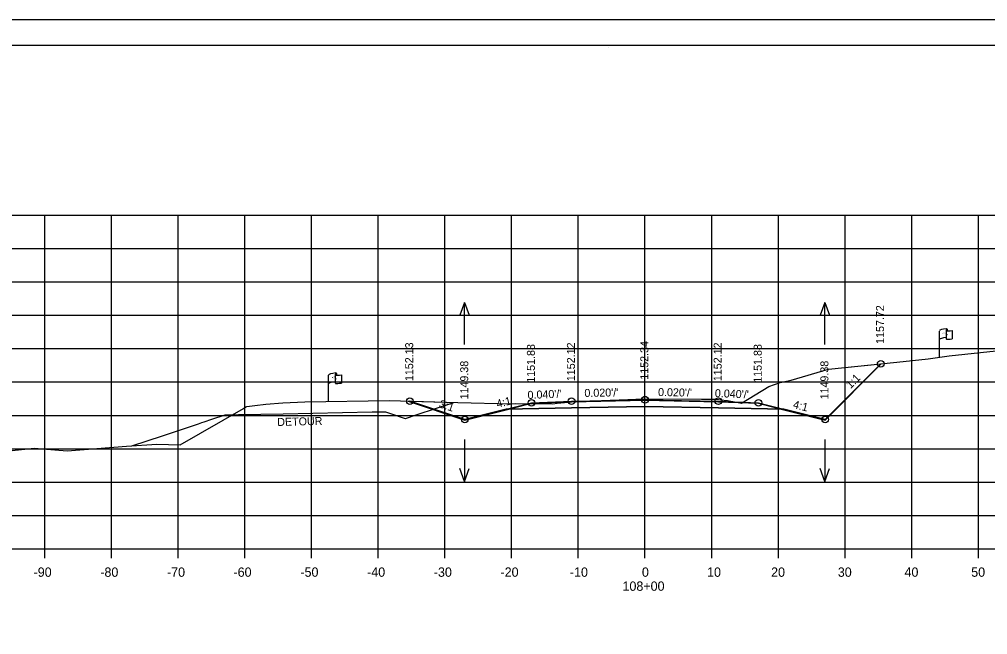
# Model space of a CAD drawing. Extents: x 1368971 to 1374497, y 378717 to 381839.
# Drawn here: x 1369549.1 to 1369694.3, y 378982.9 to 379075.2 of the extents above; entities that cross this region are included whole.
import ezdxf

# ---------------------------------------------------------------- set-up
doc = ezdxf.new("R2010")
doc.units = 0
for name, color, linetype in [('E_Existing ROW', 7, 'Continuous'), ('R_Alt Surface', 7, 'Continuous'), ('R_Axis', 7, 'Continuous'), ('R_Axis Annot', 7, 'Continuous'), ('R_Border', 7, 'Continuous'), ('R_Contours', 7, 'Continuous'), ('R_Exist Surface', 7, 'Continuous'), ('R_Fin Surface', 7, 'Continuous'), ('R_Grid', 7, 'Continuous'), ('R_No Plot', 7, 'Continuous'), ('R_Water Annot', 7, 'Continuous'), ('R_Xsect Elev', 7, 'Continuous'), ('R_Xsect Slope', 7, 'Continuous')]:
    doc.layers.add(name, color=color, linetype=linetype)

msp = doc.modelspace()

# ---------------------------------------------------------------- linework, layer by layer
at = {"layer": 'E_Existing ROW'}
for p, q in [((1369688.23, 379028.71), (1369688.23, 379028.46)), ((1369687.06, 379024.5), (1369687.06, 379028.45)), ((1369688.06, 379028.55), (1369688.06, 379028.54)), ((1369688.06, 379028.54), (1369688.06, 379027.31)), ((1369688.99, 379028.51), (1369688.99, 379027.27)), ((1369595.5, 379017.87), (1369595.5, 379021.82)), ((1369596.5, 379021.92), (1369596.5, 379021.91)), ((1369596.5, 379021.91), (1369596.5, 379020.68)), ((1369596.66, 379022.08), (1369596.66, 379021.84)), ((1369597.43, 379021.88), (1369597.43, 379020.64))]:
    msp.add_line(p, q, dxfattribs=at)
for centre, radius, start, end in [((1369688.14, 379028.55), 0.078, 88.6458, 274.2828), ((1369688.15, 379028.71), 0.0783, 263.0712, 93.9564), ((1369688.14, 379027.31), 0.0783, 180, 273.9564), ((1369596.57, 379021.92), 0.078, 88.6458, 274.2828), ((1369596.59, 379022.08), 0.0783, 263.0712, 93.9564), ((1369596.58, 379020.68), 0.0783, 180, 273.9564)]:
    msp.add_arc(centre, radius, start, end, dxfattribs=at)
for centre, major_axis, ratio, start_param, end_param in [((1369688.65, 379028.5), (-1.58, -0.04), 0.19887, 5.030368, 6.283185), ((1369688.64, 379027.18), (-1.58, -0.04), 0.19887, 5.083035, 6.194897), ((1369689.35, 379028.61), (-1.23, -0.13), 0.052933, 0.159456, 1.268315), ((1369689.35, 379027.37), (-1.23, -0.13), 0.052933, 0.159456, 1.268315), ((1369597.08, 379021.87), (-1.58, -0.04), 0.19887, 5.030368, 6.283185), ((1369597.79, 379021.98), (-1.23, -0.13), 0.052933, 0.159456, 1.268315), ((1369597.08, 379020.55), (-1.58, -0.04), 0.19887, 5.083035, 6.194897), ((1369597.79, 379020.74), (-1.23, -0.13), 0.052933, 0.159456, 1.268315)]:
    msp.add_ellipse(centre, major_axis=major_axis, ratio=ratio, start_param=start_param, end_param=end_param, dxfattribs=at)
at = {"layer": 'R_Alt Surface'}
msp.add_lwpolyline([(1369622.1, 379016.73), (1369631.93, 379016.93), (1369642.93, 379017.15), (1369653.93, 379016.93), (1369663.76, 379016.73)], dxfattribs=at)
at = {"layer": 'R_Axis'}
for p, q in [((1369502.93, 378995.81), (1369782.93, 378995.81)), ((1369552.93, 378994.41), (1369552.93, 378995.81)), ((1369562.93, 378994.41), (1369562.93, 378995.81)), ((1369572.93, 378994.41), (1369572.93, 378995.81)), ((1369582.93, 378994.41), (1369582.93, 378995.81)), ((1369592.93, 378994.41), (1369592.93, 378995.81)), ((1369602.93, 378994.41), (1369602.93, 378995.81)), ((1369612.93, 378994.41), (1369612.93, 378995.81)), ((1369622.93, 378994.41), (1369622.93, 378995.81)), ((1369632.93, 378994.41), (1369632.93, 378995.81)), ((1369642.93, 378994.41), (1369642.93, 378995.81)), ((1369652.93, 378994.41), (1369652.93, 378995.81)), ((1369662.93, 378994.41), (1369662.93, 378995.81)), ((1369672.93, 378994.41), (1369672.93, 378995.81)), ((1369682.93, 378994.41), (1369682.93, 378995.81)), ((1369692.93, 378994.41), (1369692.93, 378995.81))]:
    msp.add_line(p, q, dxfattribs=at)
at = {"layer": 'R_Border'}
for p, q in [((1369484.93, 379071.27), (1369801.11, 379071.27)), ((1369637.45, 379071.01), (1369637.45, 379071.01)), ((1369637.45, 379071.01), (1369637.45, 379071.01))]:
    msp.add_line(p, q, dxfattribs=at)
at = {"layer": 'R_Contours'}
msp.add_lwpolyline([(1369607.68, 379017.94), (1369614.87, 379017.72), (1369622.81, 379017.53), (1369623.57, 379017.56), (1369629.12, 379017.55), (1369629.76, 379017.63), (1369632.46, 379017.86), (1369640.35, 379018.16), (1369642.69, 379018.28), (1369651.42, 379018.23), (1369653.72, 379018.21), (1369654.25, 379018.12), (1369655.28, 379018.05), (1369657.42, 379017.65), (1369661.49, 379020.14), (1369663.2, 379020.74), (1369664.85, 379021.06), (1369670.45, 379022.73), (1369678.27, 379023.52), (1369669.93, 379015.19), (1369663.76, 379016.73), (1369653.93, 379016.93), (1369642.93, 379017.15), (1369631.93, 379016.93), (1369622.1, 379016.73), (1369615.93, 379015.19)], close=True, dxfattribs=at)
at = {"layer": 'R_Exist Surface'}
msp.add_lwpolyline([(1369547.13, 379010.43), (1369551.36, 379010.88), (1369556.3, 379010.47), (1369565.2, 379011.17), (1369569.73, 379011.49), (1369573.22, 379011.39), (1369582.74, 379016.81), (1369583.09, 379017.08), (1369583.24, 379017.12), (1369584.44, 379017.3), (1369586.08, 379017.48), (1369588.66, 379017.67), (1369591.95, 379017.81), (1369604.58, 379018.03), (1369614.87, 379017.72), (1369622.81, 379017.53), (1369623.57, 379017.56), (1369629.12, 379017.55), (1369629.76, 379017.63), (1369632.46, 379017.86), (1369640.35, 379018.16), (1369642.69, 379018.28), (1369651.42, 379018.23), (1369653.72, 379018.21), (1369654.25, 379018.12), (1369655.28, 379018.05), (1369657.42, 379017.65), (1369661.49, 379020.14), (1369663.2, 379020.74), (1369664.85, 379021.06), (1369670.45, 379022.73), (1369680.69, 379023.77), (1369685.41, 379024.26), (1369688.52, 379024.71), (1369697.94, 379025.73)], dxfattribs=at)
at = {"layer": 'R_Fin Surface'}
for points in [[(1369607.43, 379017.94), (1369615.93, 379015.11), (1369622.1, 379016.65), (1369625.93, 379017.61), (1369631.93, 379017.85), (1369642.93, 379018.07), (1369653.93, 379017.85), (1369659.93, 379017.61), (1369663.76, 379016.65), (1369669.93, 379015.11), (1369678.35, 379023.53)], [(1369607.68, 379017.94), (1369615.93, 379015.19), (1369622.1, 379016.73), (1369625.93, 379017.69), (1369631.93, 379017.93), (1369642.93, 379018.15), (1369653.93, 379017.93), (1369659.93, 379017.69), (1369663.76, 379016.73), (1369669.93, 379015.19), (1369678.27, 379023.52)], [(1369565.98, 379011.22), (1369570.58, 379012.75), (1369576.01, 379014.56), (1369576.51, 379014.73), (1369576.82, 379014.83), (1369578.01, 379015.22), (1369580.01, 379015.89), (1369581.29, 379015.91), (1369582.01, 379015.93), (1369588.68, 379016.05), (1369602.01, 379016.31), (1369603.46, 379016.34), (1369604.01, 379016.35), (1369604.79, 379016.09), (1369606.85, 379015.4), (1369606.97, 379015.36), (1369607.02, 379015.34), (1369608.79, 379015.93), (1369614.26, 379017.75)]]:
    msp.add_lwpolyline(points, dxfattribs=at)
at = {"layer": 'R_Grid'}
for p, q in [((1369502.93, 379045.81), (1369782.93, 379045.81)), ((1369552.93, 378995.81), (1369552.93, 379045.81)), ((1369562.93, 378995.81), (1369562.93, 379045.81)), ((1369572.93, 378995.81), (1369572.93, 379045.81)), ((1369582.93, 378995.81), (1369582.93, 379045.81)), ((1369592.93, 378995.81), (1369592.93, 379045.81)), ((1369602.93, 378995.81), (1369602.93, 379045.81)), ((1369612.93, 378995.81), (1369612.93, 379045.81)), ((1369622.93, 378995.81), (1369622.93, 379045.81)), ((1369632.93, 378995.81), (1369632.93, 379045.81)), ((1369642.93, 378995.81), (1369642.93, 379045.81)), ((1369652.93, 378995.81), (1369652.93, 379045.81)), ((1369662.93, 378995.81), (1369662.93, 379045.81)), ((1369672.93, 378995.81), (1369672.93, 379045.81)), ((1369682.93, 378995.81), (1369682.93, 379045.81)), ((1369692.93, 378995.81), (1369692.93, 379045.81)), ((1369502.93, 379040.81), (1369782.93, 379040.81)), ((1369502.93, 379035.81), (1369782.93, 379035.81)), ((1369502.93, 379030.81), (1369782.93, 379030.81)), ((1369502.93, 379025.81), (1369782.93, 379025.81)), ((1369502.93, 379020.81), (1369782.93, 379020.81)), ((1369502.93, 379015.81), (1369782.93, 379015.81)), ((1369502.93, 379010.81), (1369782.93, 379010.81)), ((1369502.93, 379005.81), (1369782.93, 379005.81)), ((1369502.93, 379000.81), (1369782.93, 379000.81)), ((1369502.93, 378995.81), (1369782.93, 378995.81))]:
    msp.add_line(p, q, dxfattribs=at)
at = {"layer": 'R_No Plot'}
msp.add_line((1369472.53, 379075.16), (1369805.86, 379075.16), dxfattribs=at)
for points in [[(1369472.52, 379075.16), (1369805.86, 379075.16), (1369805.86, 378861.82), (1369472.52, 378861.82)], [(1369718.85, 379071.27), (1369718.85, 379061.39), (1369754.58, 379061.39), (1369754.58, 379058.47), (1369777.78, 379058.47), (1369777.78, 379035.25), (1369801.11, 379035.25), (1369801.11, 378865.81), (1369484.93, 378865.81), (1369484.93, 379071.27)]]:
    msp.add_lwpolyline(points, close=True, dxfattribs=at)
for centre in [(1369678.27, 379023.52), (1369642.93, 379018.15), (1369607.68, 379017.94), (1369625.93, 379017.69), (1369631.93, 379017.93), (1369653.93, 379017.93), (1369659.93, 379017.69), (1369615.93, 379015.19), (1369669.93, 379015.19)]:
    msp.add_circle(centre, 0.5, dxfattribs=at)
at = {"layer": 'R_Water Annot'}
for p, q in [((1369615.87, 379032.73), (1369615.17, 379030.81)), ((1369615.87, 379026.45), (1369615.87, 379032.73)), ((1369615.87, 379032.73), (1369616.57, 379030.81)), ((1369669.87, 379032.73), (1369669.17, 379030.81)), ((1369669.87, 379026.45), (1369669.87, 379032.73)), ((1369669.87, 379032.73), (1369670.57, 379030.81)), ((1369615.87, 379012.19), (1369615.87, 379005.9)), ((1369669.87, 379012.19), (1369669.87, 379005.9)), ((1369615.87, 379005.9), (1369615.17, 379007.82)), ((1369615.87, 379005.9), (1369616.57, 379007.82)), ((1369669.87, 379005.9), (1369669.17, 379007.82)), ((1369669.87, 379005.9), (1369670.57, 379007.82))]:
    msp.add_line(p, q, dxfattribs=at)

# ---------------------------------------------------------------- texts
at = {"layer": 'E_Existing ROW'}
for s, height, rotation, p in [('R ', 0.2, 9.9884, (1369687.58, 379027.96)), (' O', 0.2, 9.9884, (1369687.73, 379028)), ('W', 0.2, 351.1788, (1369688.06, 379027.83)), ('DWB 11-9-07', 0.001, 90, (1369688.23, 379028.47)), ('DWB 11-9-07', 0.001, 5.0717, (1369688.98, 379027.27)), ('DWB 11-9-07', 0.001, 90, (1369687.06, 379024.5)), ('R ', 0.2, 9.9884, (1369596.02, 379021.33)), (' O', 0.2, 9.9884, (1369596.17, 379021.37)), ('W', 0.2, 351.1788, (1369596.5, 379021.2)), ('DWB 11-9-07', 0.001, 90, (1369596.66, 379021.84)), ('DWB 11-9-07', 0.001, 5.0717, (1369597.42, 379020.64)), ('DWB 11-9-07', 0.001, 90, (1369595.5, 379017.87))]:
    msp.add_text(s, height=height, rotation=rotation, dxfattribs=at).set_placement(p)
at = {"layer": 'R_Axis Annot'}
for s, p in [('-90', (1369551.27, 378991.61)), ('-80', (1369561.27, 378991.61)), ('-70', (1369571.27, 378991.61)), ('-60', (1369581.24, 378991.61)), ('-50', (1369591.27, 378991.61)), ('-40', (1369601.27, 378991.61)), ('-30', (1369611.27, 378991.61)), ('-20', (1369621.27, 378991.61)), ('-10', (1369631.67, 378991.61)), ('0', (1369642.47, 378991.61)), ('10', (1369652.24, 378991.61)), ('20', (1369661.84, 378991.61)), ('30', (1369671.84, 378991.61)), ('40', (1369681.84, 378991.61)), ('50', (1369691.84, 378991.61)), ('108+00', (1369639.56, 378989.51))]:
    msp.add_text(s, height=1.4, dxfattribs=at).set_placement(p)
at = {"layer": 'R_Water Annot'}
msp.add_text('DETOUR', height=1.2, rotation=1.4118, dxfattribs=at).set_placement((1369587.81, 379014.21))
at = {"layer": 'R_Xsect Elev'}
for s, p in [('1157.72', (1369678.77, 379026.52)), ('1152.13', (1369608.18, 379020.94)), ('1151.88', (1369626.43, 379020.69)), ('1152.12', (1369632.43, 379020.93)), ('1152.34', (1369643.43, 379021.15)), ('1152.12', (1369654.43, 379020.93)), ('1151.88', (1369660.43, 379020.69)), ('1149.38', (1369616.43, 379018.19)), ('1149.38', (1369670.43, 379018.19))]:
    msp.add_text(s, height=1.2, rotation=90, dxfattribs=at).set_placement(p)
at = {"layer": 'R_Xsect Slope'}
for s, rotation, p in [('1:1', 45, (1369673.75, 379019.71)), ("0.020'/'", 1.1458, (1369633.86, 379018.56)), ("0.020'/'", 358.8542, (1369644.88, 379018.71)), ('4:1', 14.0362, (1369620.81, 379016.92)), ("0.040'/'", 2.2906, (1369625.35, 379018.26)), ("0.040'/'", 357.7094, (1369653.39, 379018.55)), ('3:1', 341.5651, (1369611.96, 379017.04)), ('4:1', 345.9638, (1369665.05, 379016.92))]:
    msp.add_text(s, height=1.2, rotation=rotation, dxfattribs=at).set_placement(p)

doc.saveas('drawing.dxf')
